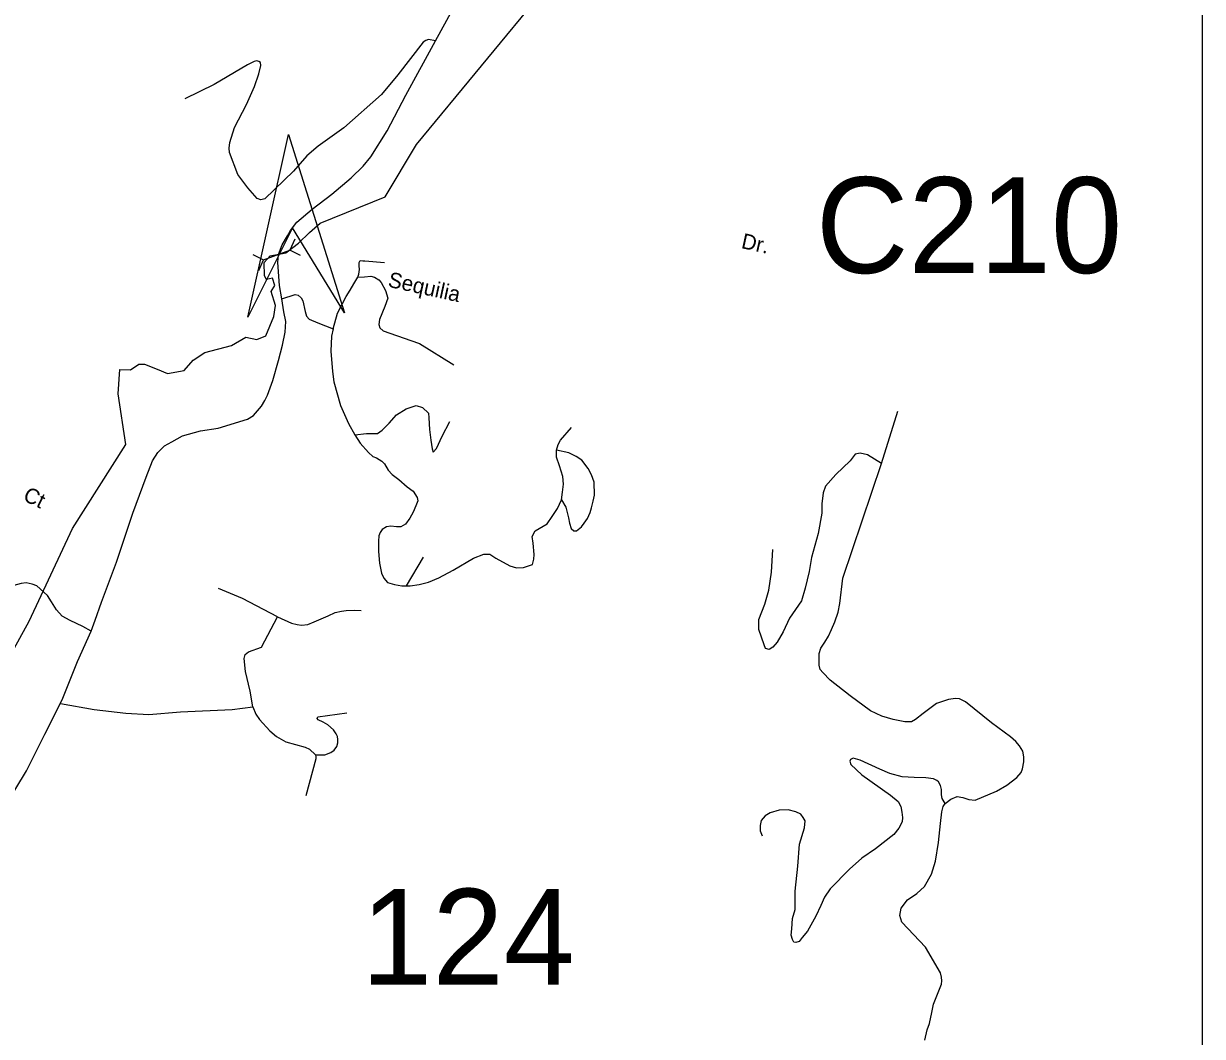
# Model space of a CAD drawing. Extents: x 884530 to 1028605, y 526725 to 653634.
# Drawn here: x 1012122 to 1017167, y 619989 to 624326 of the extents above; entities that cross this region are included whole.
import ezdxf

# ---------------------------------------------------------------- set-up
doc = ezdxf.new("R2010")
doc.units = 0
for name, color, linetype in [('Exist Hydrographic Creek Single Shore', 7, 'Continuous'), ('Exist Road Non-System Type 51', 7, 'Continuous'), ('Exist Road Non-System Type 51 Label', 7, 'Continuous'), ('Exist Road Primary US Attributed', 7, 'Continuous'), ('Exist Road Secondary Structure Culvert Attributed CELL', 7, 'Continuous'), ('Exist Road Secondary Structure Culvert CELL', 7, 'Continuous'), ('Exist Road Secondary Structure Culvert Number Label', 7, 'Continuous'), ('Exist Road Secondary Structure Standard Bridge Number Label', 7, 'Continuous'), ('Map Preparation Inset Cut Line', 7, 'Continuous')]:
    doc.layers.add(name, color=color, linetype=linetype)

msp = doc.modelspace()

# ---------------------------------------------------------------- linework, layer by layer
at = {"layer": 'Exist Hydrographic Creek Single Shore'}
msp.add_lwpolyline([(1011769.2, 621083.7), (1012145.4, 621767.9), (1012331.1, 622164.4), (1012559.5, 622524), (1012527, 622740.3), (1012534.3, 622844.8), (1012580.1, 622843.6), (1012615, 622868), (1012639.4, 622868), (1012694, 622845.9), (1012738.1, 622827.3), (1012809, 622840.1), (1012847.3, 622884.2), (1012898.1, 622916.9), (1013012.3, 622947), (1013072.7, 622983), (1013120.3, 622973.7), (1013158.7, 622988.9), (1013193.5, 623071.9), (1013200.7, 623118.8), (1013181.9, 623178.3), (1013197, 623203.9), (1013187.7, 623235.3), (1013162.2, 623229.5), (1013153.8, 623245), (1013151.7, 623302.7), (1013177.8, 623330.6), (1013244.1, 623343.4), (1013298.7, 623385.2), (1013346.3, 623430.6), (1013391.6, 623471.2), (1013669, 623583.8), (1013803.5, 623808), (1014359.5, 624482.7)], dxfattribs=at)
at = {"layer": 'Exist Road Non-System Type 51'}
for p, q in [((1015794.2, 622442.3), (1015863.6, 622666.6)), ((1013760.9, 621918), (1013834.1, 622041.4))]:
    msp.add_line(p, q, dxfattribs=at)
for points in [[(1013884.7, 624252), (1013854.9, 624256.7), (1013843.8, 624253.5), (1013832.8, 624245.7), (1013723.6, 624106.4), (1013654.3, 624021.7), (1013492.6, 623879.3), (1013382.7, 623800.2), (1013334.7, 623759.9), (1013276.9, 623694.4), (1013154.3, 623575.1), (1013137, 623570.4), (1013121.3, 623576.7), (1013082, 623622.3), (1013039.5, 623679), (1013003.2, 623773.5), (1013001.7, 623792.3), (1013004.9, 623816), (1013025.3, 623880.5), (1013076.7, 623979.4), (1013110.4, 624056.7), (1013129.2, 624110.3), (1013137.2, 624145.4), (1013135.6, 624158.4), (1013129.2, 624163.8), (1013119.9, 624165.9), (1013108.7, 624163.8), (1013080.5, 624148.8), (1012938, 624064.1), (1012812.7, 624002.7)], [(1013553, 623239.2), (1013557.3, 623253), (1013559.8, 623272.9), (1013559, 623288.5), (1013559, 623302.3), (1013562.4, 623310.9), (1013574.7, 623310), (1013582.7, 623310), (1013667.1, 623302.6)], [(1013447, 623018.8), (1013465.7, 623085.6), (1013487.4, 623127), (1013502.8, 623157.2), (1013520.2, 623184.9), (1013535.6, 623210.7), (1013553, 623239.2)], [(1013553, 623239.2), (1013581.5, 623241), (1013608.2, 623244.4), (1013623.7, 623239.2), (1013641.9, 623228.9), (1013653, 623216.8), (1013670.4, 623183.1), (1013681.5, 623150.3), (1013668.6, 623114.9), (1013645.3, 623058.8), (1013641.9, 623037.3), (1013646.2, 623022.6), (1013660.8, 623010.5), (1013779.1, 622968.1), (1013817.1, 622956.1), (1013963.8, 622865.1)], [(1013227.4, 623147.7), (1013284.5, 623165), (1013297.4, 623162.5), (1013309.5, 623152.1), (1013317.1, 623138.6), (1013327.5, 623093.4), (1013332.7, 623073.5), (1013344.8, 623060.5), (1013382, 623044.1), (1013447, 623018.8)], [(1013447, 623018.8), (1013440.6, 622987), (1013437.4, 622922.5), (1013443.6, 622835.6), (1013449.8, 622792), (1013478.9, 622690.4), (1013512.7, 622613.6), (1013539.7, 622565)], [(1013539.7, 622565), (1013590.4, 622570.9), (1013637.2, 622570.7), (1013657.2, 622585.2), (1013686.8, 622615.4), (1013717.5, 622650.4), (1013759.8, 622676.4), (1013802.1, 622690.9), (1013829.9, 622681.3), (1013855.7, 622658.3), (1013857.1, 622638.4), (1013859.5, 622588.3), (1013865.5, 622542.3), (1013870.4, 622504.3), (1013875.8, 622490.4), (1013889.7, 622506.1), (1013913.2, 622559.9), (1013946.5, 622621.4)], [(1013539.7, 622565), (1013562.6, 622529.7), (1013597.7, 622489.1), (1013616.6, 622471.6), (1013632.8, 622466.2), (1013655.7, 622452.7), (1013666.6, 622440.6), (1013682.8, 622413.6), (1013700.3, 622394.6), (1013728.7, 622373.1), (1013763.8, 622342), (1013789.4, 622323.1), (1013807, 622296.9), (1013809, 622282.6), (1013800.7, 622261), (1013789.4, 622233.5), (1013775.1, 622207.9), (1013756.9, 622182.9), (1013737.3, 622171.6), (1013717.8, 622170.4), (1013693.2, 622173.5), (1013675.2, 622170.4), (1013656.7, 622159.3), (1013648.8, 622146.6), (1013642.5, 622132.3), (1013640.5, 622109.2), (1013640.5, 622065.5), (1013644.9, 622015.4), (1013654.3, 621972.1), (1013664.5, 621950.8), (1013679.5, 621933.3), (1013709.3, 621924.5), (1013741.7, 621919.1), (1013760.9, 621918)], [(1014402.6, 622498.7), (1014409.7, 622524.1), (1014419.7, 622542.4), (1014467.3, 622596.3)], [(1014424.2, 622287.2), (1014442.9, 622255.4), (1014454.5, 622209.7), (1014458.8, 622187.4), (1014465.1, 622164), (1014476.8, 622154.4), (1014488.5, 622154.4), (1014509.6, 622170.7), (1014521, 622186.6), (1014535.6, 622207.4), (1014547, 622232.8), (1014553.3, 622253), (1014559.7, 622280.9), (1014565.4, 622306.2), (1014564.8, 622361.9), (1014552.1, 622393.6), (1014538.8, 622421.5), (1014511, 622456.9), (1014487.5, 622472.1), (1014455.8, 622487.3), (1014402.6, 622498.7)], [(1014424.2, 622287.2), (1014428.6, 622319.5), (1014432.3, 622353.1), (1014430.5, 622386), (1014415.9, 622432.9), (1014403.2, 622468.9), (1014402.6, 622498.7)], [(1015794.2, 622442.3), (1015734.7, 622480), (1015702.9, 622486), (1015681.1, 622482), (1015659.3, 622454.2), (1015597.8, 622394.7), (1015554.2, 622345.1), (1015544.2, 622317.3), (1015538.3, 622269.7), (1015538.3, 622230), (1015522.4, 622142.7), (1015494.7, 622039.5), (1015484.7, 621979.9), (1015466.9, 621908.5), (1015451, 621854.9), (1015400.4, 621780.5), (1015372.7, 621721), (1015346.9, 621677.3), (1015329, 621655.5), (1015313.2, 621645.6), (1015297.3, 621649.5), (1015291.4, 621665.4), (1015269.5, 621730.9), (1015269.5, 621774.5), (1015295.3, 621840), (1015311.2, 621899.6), (1015323.1, 621977), (1015329, 622074.2)], [(1016066.8, 620986.8), (1016090, 621005.4), (1016117.1, 621015.9), (1016142.2, 621011.7), (1016167.3, 621003.3), (1016194.4, 621001.3), (1016286.5, 621038.9), (1016331, 621065.8), (1016373.8, 621098.4), (1016391.3, 621119.8), (1016397.3, 621135.1), (1016403.6, 621164.4), (1016403.1, 621186.2), (1016399.3, 621210.3), (1016384.9, 621234), (1016368.3, 621252.3), (1016346.1, 621272.2), (1016264.3, 621332.5), (1016154, 621422.2), (1016127.8, 621434.9), (1016111.1, 621436.4), (1016080.2, 621431.7), (1016029.3, 621415.2), (1015972.3, 621371.4), (1015939.8, 621346), (1015922.2, 621336.4), (1015894.5, 621335.7), (1015843.7, 621346), (1015796, 621361.1), (1015746.2, 621383.9), (1015659.5, 621447.7), (1015574.7, 621514.6), (1015543.3, 621547.1), (1015531.8, 621559.6), (1015526.6, 621579.5), (1015526.6, 621601.4), (1015527.6, 621628.6), (1015534.9, 621651.6), (1015551.7, 621676.8), (1015567.4, 621702.9), (1015579.9, 621731.1), (1015594.6, 621764.6), (1015607.8, 621805.7), (1015615.1, 621842.5), (1015628.4, 621951), (1015794.2, 622442.3)], [(1013760.9, 621918), (1013776.6, 621918.6), (1013815.8, 621923.5), (1013854.7, 621933.8), (1013898.9, 621952.4), (1013960.9, 621984.9), (1014047.3, 622037.5), (1014091.9, 622054.5), (1014117.5, 622053.4), (1014144, 622036.4), (1014202.7, 622004.6), (1014232.4, 621995.3), (1014261.8, 621996.9), (1014299.7, 622010.3), (1014306.6, 622032.2), (1014307.8, 622052.4), (1014302.4, 622101.3), (1014298.2, 622130), (1014312, 622153.4), (1014362.7, 622184.6), (1014385, 622215.1), (1014407.1, 622249.9), (1014424.2, 622287.2)], [(1012411.4, 621724), (1012375.1, 621744.4), (1012321.7, 621769.6), (1012287.1, 621788.5), (1012263.4, 621815.3), (1012241.5, 621849.9), (1012224.1, 621876.7), (1012179.2, 621917.9), (1012159.2, 621925.7), (1012133.7, 621931.3), (1012112.1, 621928.2), (1012080.3, 621919.9), (1012028, 621902.4), (1011971.3, 621877.9), (1011929.1, 621856.7), (1011916.9, 621842.3), (1011910.9, 621827.7), (1011901.3, 621801.1), (1011887.8, 621757.7), (1011863.4, 621688.8), (1011838.8, 621644.9), (1011808.9, 621614.3), (1011758.4, 621576.2), (1011689.7, 621546.1)], [(1013209.3, 621786.1), (1013058.8, 621863.6), (1012955.9, 621906.9)], [(1013209.3, 621786.1), (1013268.8, 621758.6), (1013293.5, 621752.5), (1013311.9, 621750.4), (1013338.8, 621752.5), (1013365.6, 621764.8), (1013425.2, 621789.5), (1013456.1, 621803.9), (1013482.8, 621809.7), (1013503.4, 621812.2), (1013538.4, 621814.2), (1013567.2, 621812.2)], [(1013103.8, 621400), (1013092.1, 621467.3), (1013072.2, 621551.5), (1013066.3, 621606.9), (1013070.5, 621624.8), (1013084.5, 621636.6), (1013140.2, 621656.6), (1013209.3, 621786.1)], [(1012280.8, 621415.2), (1012424, 621388.7), (1012559.4, 621373), (1012658.1, 621367.7), (1012794.3, 621379.5), (1013014.7, 621388.9), (1013103.8, 621400)], [(1013103.8, 621400), (1013115.8, 621369.4), (1013132, 621346.3), (1013176.3, 621298.4), (1013204.8, 621273.1), (1013244.5, 621251.1), (1013327.1, 621227.6), (1013346.4, 621218.6), (1013372, 621194.7)], [(1013372, 621194.7), (1013411.9, 621195.4), (1013436.7, 621204.3), (1013451.7, 621214.7), (1013462.7, 621230.7), (1013466.6, 621246.7), (1013467.1, 621261.3), (1013465.2, 621274.1), (1013459.9, 621285.5), (1013448.5, 621301.5), (1013424.3, 621323.2), (1013404.7, 621334.6), (1013382.3, 621345.3), (1013379.1, 621350.3), (1013381.6, 621357.9), (1013505.4, 621374.1)], [(1013372, 621194.7), (1013373.3, 621186.9), (1013373, 621177.6), (1013330.3, 621019.9)], [(1016066.8, 620986.8), (1016054, 621008.5), (1016051, 621024.4), (1016051, 621046.3), (1016046.1, 621063.1), (1016038.1, 621079), (1016030.2, 621085), (1016016.3, 621092.9), (1015983.6, 621095.9), (1015934, 621097.8), (1015882.4, 621100.8), (1015829.9, 621114.7), (1015787.2, 621133.6), (1015702.9, 621172.3), (1015672.2, 621180.2), (1015661.3, 621175.2), (1015658.3, 621167.3), (1015663.2, 621153.4), (1015709.9, 621109.8), (1015832.8, 621022.4), (1015865.6, 620995.7), (1015876.5, 620973.8), (1015881.4, 620949), (1015884.4, 620927.2), (1015882.4, 620908.3), (1015868.5, 620880.6), (1015846.7, 620853.8), (1015768.4, 620793.2), (1015709.9, 620752.6), (1015656.8, 620705.4), (1015574.5, 620621.1), (1015550.7, 620585.4), (1015534.8, 620550.6), (1015513, 620504), (1015476.8, 620440), (1015455, 620413.2), (1015441.1, 620396.3), (1015427.2, 620391.4), (1015419.3, 620393.4), (1015413.3, 620404.3), (1015407.4, 620423.1), (1015410.4, 620449.9), (1015413.3, 620493.6), (1015424.2, 620532.3), (1015424.2, 620611.7), (1015435.2, 620717.8), (1015443.1, 620813.1), (1015464.4, 620883), (1015467.4, 620911.8), (1015459.4, 620926.7), (1015448.5, 620940.6), (1015426.7, 620951.5), (1015394, 620959.4), (1015355.3, 620957.5), (1015317.6, 620946.5), (1015295.8, 620933.6), (1015279, 620913.8), (1015274, 620892), (1015274, 620870.1), (1015283.9, 620848.3)], [(1015980, 619973.8), (1015989.1, 620018.2), (1016000, 620045.5), (1016008.8, 620091.2), (1016016.7, 620127.1), (1016050.2, 620212.8), (1016052.5, 620227.8), (1016050.8, 620243.6), (1016046.1, 620261.9), (1015982.6, 620371.7), (1015880.8, 620478.4), (1015872.4, 620507.7), (1015878.7, 620539.1), (1015905.8, 620574.6), (1015945.6, 620601.8), (1015977.9, 620631), (1016008.4, 620683.4), (1016025.1, 620739.8), (1016037.6, 620819.9), (1016046, 620900.9), (1016052.5, 620951.6), (1016057.3, 620974.1), (1016066.8, 620986.8)]]:
    msp.add_lwpolyline(points, dxfattribs=at)
at = {"layer": 'Exist Road Primary US Attributed'}
msp.add_lwpolyline([(1012047.9, 620981.9), (1012134.8, 621127), (1012212.9, 621282.8), (1012286.8, 621430.8), (1012352.4, 621594), (1012411.4, 621724), (1012429.1, 621771.8), (1012456.2, 621849.1), (1012519.9, 622019.1), (1012589.3, 622229), (1012646.3, 622384.4), (1012674.2, 622453), (1012697.2, 622489.4), (1012724.8, 622518.1), (1012757.3, 622535.5), (1012802.6, 622561.1), (1012879.8, 622581.9), (1012954.8, 622593.6), (1013080.8, 622632.7), (1013105.8, 622648.3), (1013140.9, 622688.2), (1013154.6, 622712.2), (1013166.2, 622734.3), (1013189.5, 622797.1), (1013212.5, 622882.5), (1013230.9, 622948.5), (1013241.2, 623005.1), (1013244.6, 623050.5), (1013236.5, 623091.1), (1013227.4, 623147.7), (1013216.8, 623203.9), (1013209.8, 623302.7), (1013213.3, 623337.6), (1013229, 623378.3), (1013251.6, 623417.4), (1013263.8, 623439.9), (1013291.7, 623474.7), (1013357.9, 623530.7), (1013441.8, 623595.4), (1013524.6, 623665.4), (1013576.1, 623714.8), (1013608.3, 623754.9), (1013678.6, 623866.5), (1013758.7, 624018.7), (1013884.7, 624252), (1013957.9, 624384.7)], dxfattribs=at)
at = {"layer": 'Exist Road Secondary Structure Culvert Attributed CELL'}
msp.add_lwpolyline([(1013081.9, 623069.1), (1013255.5, 623850.1), (1013495.7, 623087), (1013272.7, 623450.4)], close=True, dxfattribs=at)
at = {"layer": 'Exist Road Secondary Structure Culvert CELL'}
for p, q in [((1013282.4, 623402.6), (1013262.2, 623356)), ((1013103.1, 623337.4), (1013148.5, 623314.7)), ((1013128.3, 623268.1), (1013148.5, 623314.7)), ((1013148.5, 623314.7), (1013262.2, 623356)), ((1013307.6, 623333.3), (1013262.2, 623356))]:
    msp.add_line(p, q, dxfattribs=at)
at = {"layer": 'Map Preparation Inset Cut Line'}
msp.add_lwpolyline([(1003401.7, 608590.9), (1017167.5, 608590.9), (1017167.5, 631818.7), (1003401.7, 631818.7)], close=True, dxfattribs=at)

# ---------------------------------------------------------------- texts
at = {"layer": 'Exist Road Non-System Type 51 Label'}
for s, rotation, p in [('Dr.', 347.6469, (1015190.5, 623364.8)), ('Sequilia', 347.6469, (1013678.3, 623199.5)), ('Ct', 334.161, (1012115.3, 622286.7))]:
    msp.add_text(s, height=65.62, rotation=rotation, dxfattribs=at).set_placement(p)
at = {"layer": 'Exist Road Secondary Structure Culvert Number Label'}
msp.add_text('C210', height=410.1, dxfattribs=at).set_placement((1015513.2, 623257.7))
at = {"layer": 'Exist Road Secondary Structure Standard Bridge Number Label'}
msp.add_text('124', height=410.1, dxfattribs=at).set_placement((1013566.8, 620211.2))

doc.saveas('drawing.dxf')
